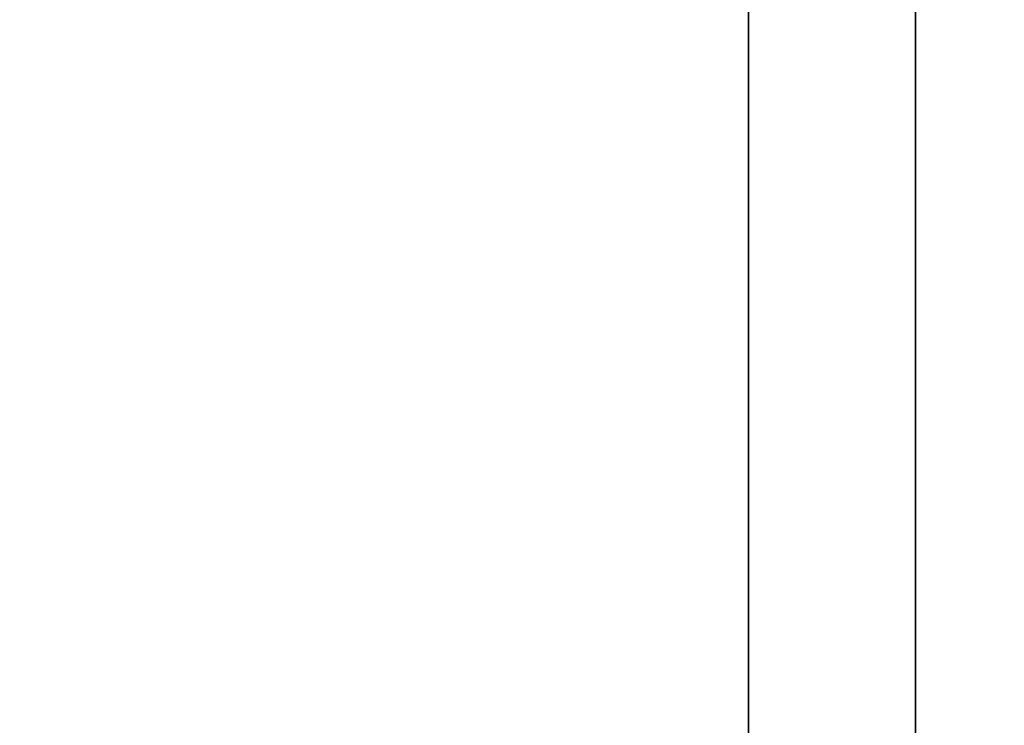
# Model space of a CAD drawing. Header units: millimetres. Extents: x -503 to 6703, y -110 to 249.
# Tile 971 of 1056: x 4025 to 4034, y 2 to 8. Entities that reach past the tile are written whole.
import ezdxf

# ---------------------------------------------------------------- set-up
doc = ezdxf.new("R2010")
doc.units = ezdxf.units.MM
doc.layers.add('152', color=7, linetype='Continuous', true_color=0xffffff)

# ---------------------------------------------------------------- blocks, each defined once
blk = doc.blocks.new('UG_SURFACE_004')
at = {"layer": '152', "color": 252, "linetype": 'Continuous', "lineweight": 35}
for points in [[(5156.4999, -9.3, 2212.25), (5156.4999, 230.4, 2212.25), (3843.4999, 230.4, 2212.25), (3843.4999, -9.3, 2212.25)], [(3993.5, -9.3, 2062.2499), (3993.5, 230.4, 2062.2499), (5006.4998, 230.4, 2062.2499), (5006.4998, -9.3, 2062.2499)]]:
    blk.add_3dface(points, dxfattribs=at)
blk = doc.blocks.new('UG_SURFACE_384')
at = {"layer": '152', "color": 252, "linetype": 'Continuous', "lineweight": 35}
for points in [[(4031.4999, 62.62, 2021.75), (4031.4999, 62.62, -7.75), (4031.4999, -26.22, -7.75), (4031.4999, -26.22, 2021.75)], [(4033, -26.22, 2020.2501), (4033, 62.62, 2020.2501), (4031.4999, 62.62, 2021.75), (4031.4999, -26.22, 2021.75)], [(4033, 62.62, -7.75), (4033, -26.22, -7.75), (4031.4999, -26.22, -7.75), (4031.4999, 62.62, -7.75)], [(4033, 62.62, 2020.2501), (4033, -26.22, 2020.2501), (4033, -26.22, -7.75), (4033, 62.62, -7.75)]]:
    blk.add_3dface(points, dxfattribs=at)
blk = doc.blocks.new('UG_SURFACE_385')
at = {"layer": '152', "color": 252, "linetype": 'Continuous', "lineweight": 35}
for points in [[(4031.4999, 62.62, 2021.75), (4031.4999, 62.62, -7.75), (4031.4999, -26.22, -7.75), (4031.4999, -26.22, 2021.75)], [(4033, -26.22, 2020.2501), (4033, 62.62, 2020.2501), (4031.4999, 62.62, 2021.75), (4031.4999, -26.22, 2021.75)], [(4033, 62.62, -7.75), (4033, -26.22, -7.75), (4031.4999, -26.22, -7.75), (4031.4999, 62.62, -7.75)], [(4033, 62.62, 2020.2501), (4033, -26.22, 2020.2501), (4033, -26.22, -7.75), (4033, 62.62, -7.75)]]:
    blk.add_3dface(points, dxfattribs=at)
blk = doc.blocks.new('UG_SURFACE_386')
at = {"layer": '152', "color": 252, "linetype": 'Continuous', "lineweight": 35}
for points in [[(4031.4999, -26.22, 2021.75), (4968.5001, -26.22, 2021.75), (4968.5001, 62.62, 2021.75), (4031.4999, 62.62, 2021.75)], [(4033, 62.62, 2020.2501), (4033, -26.22, 2020.2501), (4031.4999, -26.22, 2021.75), (4031.4999, 62.62, 2021.75)], [(4033, -26.22, 2020.2501), (4033, 62.62, 2020.2501), (4967, 62.62, 2020.2501), (4967, -26.22, 2020.2501)]]:
    blk.add_3dface(points, dxfattribs=at)

msp = doc.modelspace()

# ---------------------------------------------------------------- linework, layer by layer
at = {"layer": '152', "color": 251, "linetype": 'Continuous', "lineweight": -3, "true_color": 0x636466}
for p, q in [((4031.5, 62.62, -7.75), (4031.5, -26.22, -7.75)), ((4031.5, -26.22, 2021.75), (4031.5, 62.62, 2021.75)), ((4031.5, -26.22, 2021.75), (4031.5, 62.62, 2021.75)), ((4031.5, 62.62, -7.75), (4031.5, -26.22, -7.75)), ((4031.5, -26.22, 2021.75), (4031.5, 62.62, 2021.75)), ((4033, -26.22, 2020.25), (4033, 62.62, 2020.25)), ((4033, 62.62, -7.75), (4033, -26.22, -7.75)), ((4033, -26.22, 2020.25), (4033, 62.62, 2020.25)), ((4033, -26.22, 2020.25), (4033, 62.62, 2020.25)), ((4033, 62.62, -7.75), (4033, -26.22, -7.75))]:
    msp.add_line(p, q, dxfattribs=at)

# ---------------------------------------------------------------- block references
for name in ['UG_SURFACE_004', 'UG_SURFACE_384', 'UG_SURFACE_385', 'UG_SURFACE_386']:
    msp.add_blockref(name, (0, 0), dxfattribs=at)

doc.saveas('drawing.dxf')
